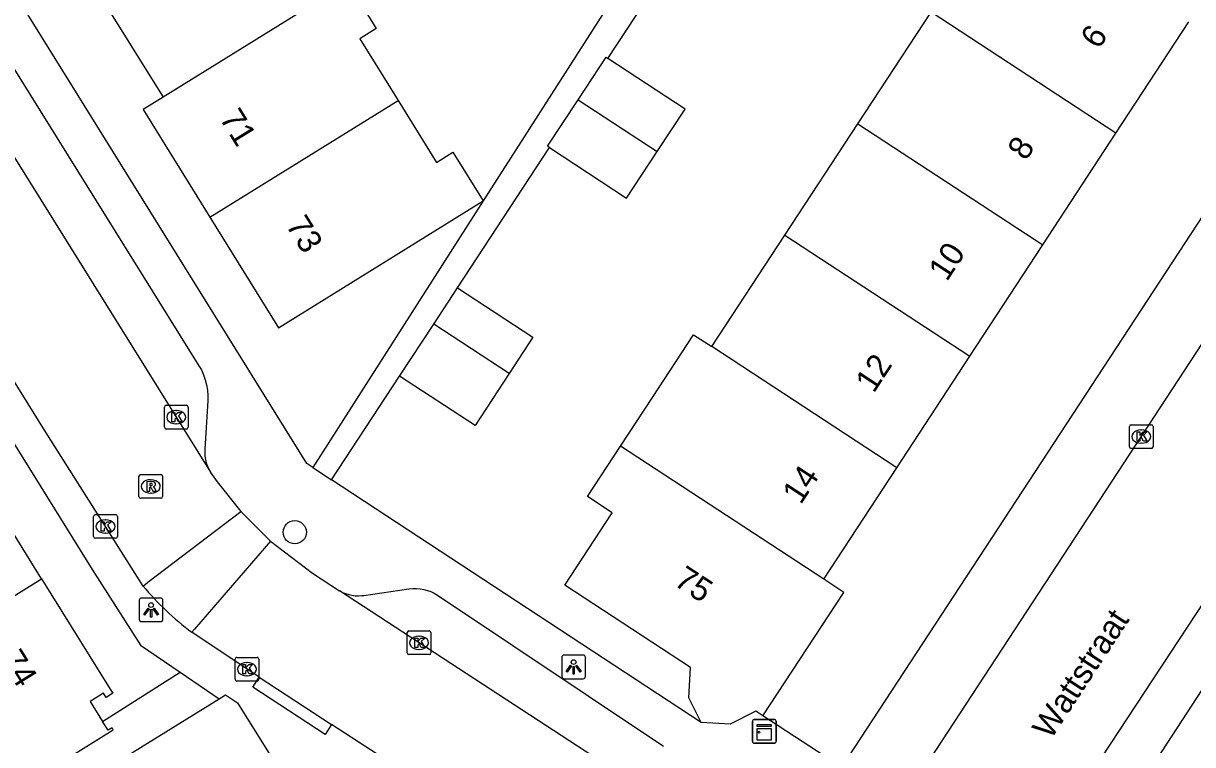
# Model space of a CAD drawing. Extents: x 159280 to 160375, y 384531 to 385872.
# Drawn here: x 160088.12 to 160137.39, y 385031.89 to 385062.29 of the extents above; entities that cross this region are included whole.
import ezdxf

# ---------------------------------------------------------------- set-up
doc = ezdxf.new("R2010")
doc.units = 0
for name, color, linetype in [('IMGEO_Boom', 7, 'Continuous'), ('IMGEO_Kast', 7, 'Continuous'), ('IMGEO_Kolk', 7, 'Continuous'), ('IMGEO_Lichtpunt', 7, 'Continuous'), ('IMGEO_Openbare_ruimte_label', 7, 'Continuous'), ('IMGEO_Pand', 7, 'Continuous'), ('IMGEO_Pand_nummerreeks', 7, 'Continuous'), ('IMGEO_Rijbaan_lokaal_open', 7, 'Continuous'), ('IMGEO_Rioolput', 7, 'Continuous'), ('IMGEO_Voetpad_open', 7, 'Continuous')]:
    doc.layers.add(name, color=color, linetype=linetype)

msp = doc.modelspace()

# ---------------------------------------------------------------- linework, layer by layer
at = {"layer": 'IMGEO_Boom'}
msp.add_circle((160099.556, 385040.841), 0.489, dxfattribs=at)
at = {"layer": 'IMGEO_Kast'}
for p, q in [((160118.839, 385032.023), (160118.839, 385032.864)), ((160118.839, 385032.864), (160118.839, 385032.023)), ((160118.914, 385032.948), (160119.755, 385032.948)), ((160119.755, 385032.948), (160118.914, 385032.948)), ((160119.839, 385032.873), (160119.839, 385032.032)), ((160119.839, 385032.032), (160119.839, 385032.873)), ((160119.764, 385031.948), (160118.923, 385031.948)), ((160118.923, 385031.948), (160119.764, 385031.948))]:
    msp.add_line(p, q, dxfattribs=at)
for points in [[(160119.034, 385032.738), (160119.634, 385032.738), (160119.634, 385032.653), (160119.034, 385032.653), (160119.034, 385032.738)], [(160119.034, 385032.563), (160119.634, 385032.563), (160119.634, 385032.074), (160119.034, 385032.074), (160119.034, 385032.563)]]:
    msp.add_lwpolyline(points, dxfattribs=at)
msp.add_circle((160119.118, 385032.412), 0.0377, dxfattribs=at)
for centre, start, end in [((160118.917, 385032.87), 92.4484, 184.2845), ((160118.917, 385032.87), 92.4484, 184.2845), ((160119.761, 385032.87), 2.4484, 94.2845), ((160119.761, 385032.87), 2.4484, 94.2845), ((160118.917, 385032.026), 182.4484, 274.2845), ((160118.917, 385032.026), 182.4484, 274.2845), ((160119.761, 385032.026), 272.4484, 4.2845), ((160119.761, 385032.026), 272.4484, 4.2845)]:
    msp.add_arc(centre, 0.0779, start, end, dxfattribs=at)
at = {"layer": 'IMGEO_Kolk'}
for p, q in [((160094.063, 385045.264), (160094.063, 385046.116)), ((160094.138, 385046.19), (160094.99, 385046.19)), ((160094.551, 385045.97), (160094.576, 385045.97)), ((160095.064, 385046.116), (160095.064, 385045.264)), ((160094.99, 385045.19), (160094.138, 385045.19)), ((160094.574, 385045.41), (160094.549, 385045.41)), ((160134.724, 385044.446), (160134.724, 385045.298)), ((160134.799, 385045.372), (160135.651, 385045.372)), ((160135.212, 385045.152), (160135.237, 385045.152)), ((160135.725, 385045.298), (160135.725, 385044.446)), ((160135.235, 385044.592), (160135.21, 385044.592)), ((160135.651, 385044.372), (160134.799, 385044.372)), ((160091.157, 385041.584), (160092.009, 385041.584)), ((160091.082, 385040.658), (160091.082, 385041.51)), ((160091.57, 385041.364), (160091.595, 385041.364)), ((160092.083, 385041.51), (160092.083, 385040.658)), ((160092.009, 385040.584), (160091.157, 385040.584)), ((160091.593, 385040.804), (160091.568, 385040.804)), ((160104.294, 385035.756), (160104.294, 385036.608)), ((160104.369, 385036.682), (160105.221, 385036.682)), ((160105.295, 385036.608), (160105.295, 385035.756)), ((160104.782, 385036.462), (160104.807, 385036.462)), ((160105.221, 385035.682), (160104.369, 385035.682)), ((160104.805, 385035.902), (160104.78, 385035.902)), ((160097.042, 385034.642), (160097.042, 385035.494)), ((160097.117, 385035.568), (160097.969, 385035.568)), ((160097.53, 385035.348), (160097.555, 385035.348)), ((160098.043, 385035.494), (160098.043, 385034.642)), ((160097.553, 385034.788), (160097.528, 385034.788)), ((160097.969, 385034.568), (160097.117, 385034.568))]:
    msp.add_line(p, q, dxfattribs=at)
for points in [[(160094.063, 385045.264), (160094.063, 385046.116)], [(160094.138, 385046.19), (160094.99, 385046.19)], [(160095.064, 385046.116), (160095.064, 385045.264)], [(160094.384, 385045.89), (160094.507, 385045.89), (160094.507, 385045.739), (160094.637, 385045.89), (160094.801, 385045.89), (160094.655, 385045.739), (160094.808, 385045.49), (160094.656, 385045.49), (160094.571, 385045.654), (160094.507, 385045.587), (160094.507, 385045.49), (160094.384, 385045.49), (160094.384, 385045.89)], [(160094.99, 385045.19), (160094.138, 385045.19)], [(160134.724, 385044.446), (160134.724, 385045.298)], [(160134.799, 385045.372), (160135.651, 385045.372)], [(160135.045, 385045.072), (160135.168, 385045.072), (160135.168, 385044.921), (160135.298, 385045.072), (160135.462, 385045.072), (160135.316, 385044.921), (160135.469, 385044.672), (160135.317, 385044.672), (160135.232, 385044.836), (160135.168, 385044.769), (160135.168, 385044.672), (160135.045, 385044.672), (160135.045, 385045.072)], [(160135.725, 385045.298), (160135.725, 385044.446)], [(160135.651, 385044.372), (160134.799, 385044.372)], [(160091.157, 385041.584), (160092.009, 385041.584)], [(160091.082, 385040.658), (160091.082, 385041.51)], [(160091.403, 385041.284), (160091.526, 385041.284), (160091.526, 385041.133), (160091.656, 385041.284), (160091.82, 385041.284), (160091.674, 385041.133), (160091.827, 385040.884), (160091.675, 385040.884), (160091.59, 385041.048), (160091.526, 385040.981), (160091.526, 385040.884), (160091.403, 385040.884), (160091.403, 385041.284)], [(160092.083, 385041.51), (160092.083, 385040.658)], [(160092.009, 385040.584), (160091.157, 385040.584)], [(160104.294, 385035.756), (160104.294, 385036.608)], [(160104.369, 385036.682), (160105.221, 385036.682)], [(160105.295, 385036.608), (160105.295, 385035.756)], [(160104.615, 385036.382), (160104.738, 385036.382), (160104.738, 385036.231), (160104.868, 385036.382), (160105.032, 385036.382), (160104.886, 385036.231), (160105.039, 385035.982), (160104.887, 385035.982), (160104.802, 385036.146), (160104.738, 385036.079), (160104.738, 385035.982), (160104.615, 385035.982), (160104.615, 385036.382)], [(160105.221, 385035.682), (160104.369, 385035.682)], [(160097.042, 385034.642), (160097.042, 385035.494)], [(160097.117, 385035.568), (160097.969, 385035.568)], [(160097.363, 385035.268), (160097.486, 385035.268), (160097.486, 385035.117), (160097.616, 385035.268), (160097.78, 385035.268), (160097.634, 385035.117), (160097.787, 385034.868), (160097.635, 385034.868), (160097.55, 385035.032), (160097.486, 385034.965), (160097.486, 385034.868), (160097.363, 385034.868), (160097.363, 385035.268)], [(160098.043, 385035.494), (160098.043, 385034.642)], [(160097.969, 385034.568), (160097.117, 385034.568)]]:
    msp.add_lwpolyline(points, dxfattribs=at)
for centre, start, end in [((160094.14, 385046.114), 91.552, 178.448), ((160094.14, 385046.114), 91.552, 178.448), ((160094.988, 385046.114), 1.552, 88.448), ((160094.988, 385046.114), 1.552, 88.448), ((160094.14, 385045.266), 181.552, 268.448), ((160094.14, 385045.266), 181.552, 268.448), ((160094.988, 385045.266), 271.552, 358.448), ((160094.988, 385045.266), 271.552, 358.448), ((160134.801, 385045.296), 91.552, 178.448), ((160134.801, 385045.296), 91.552, 178.448), ((160135.649, 385045.296), 1.552, 88.448), ((160135.649, 385045.296), 1.552, 88.448), ((160134.801, 385044.448), 181.552, 268.448), ((160134.801, 385044.448), 181.552, 268.448), ((160135.649, 385044.448), 271.552, 358.448), ((160135.649, 385044.448), 271.552, 358.448), ((160091.159, 385041.508), 91.552, 178.448), ((160091.159, 385041.508), 91.552, 178.448), ((160092.007, 385041.508), 1.552, 88.448), ((160092.007, 385041.508), 1.552, 88.448), ((160091.159, 385040.66), 181.552, 268.448), ((160091.159, 385040.66), 181.552, 268.448), ((160092.007, 385040.66), 271.552, 358.448), ((160092.007, 385040.66), 271.552, 358.448), ((160104.371, 385036.606), 91.552, 178.448), ((160104.371, 385036.606), 91.552, 178.448), ((160105.219, 385036.606), 1.552, 88.448), ((160105.219, 385036.606), 1.552, 88.448), ((160104.371, 385035.758), 181.552, 268.448), ((160104.371, 385035.758), 181.552, 268.448), ((160105.219, 385035.758), 271.552, 358.448), ((160105.219, 385035.758), 271.552, 358.448), ((160097.119, 385035.492), 91.552, 178.448), ((160097.119, 385035.492), 91.552, 178.448), ((160097.967, 385035.492), 1.552, 88.448), ((160097.967, 385035.492), 1.552, 88.448), ((160097.119, 385034.644), 181.552, 268.448), ((160097.119, 385034.644), 181.552, 268.448), ((160097.967, 385034.644), 271.552, 358.448), ((160097.967, 385034.644), 271.552, 358.448)]:
    msp.add_arc(centre, 0.0765, start, end, dxfattribs=at)
for centre, major_axis, ratio, start_param, end_param in [((160094.55, 385045.69), (-0.387, 0.002), 0.722429, 4.712389, 7.853982), ((160094.575, 385045.69), (-0.39, 0.002), 0.717154, 1.570796, 4.712389), ((160135.211, 385044.872), (-0.387, 0.002), 0.722429, 4.712389, 7.853982), ((160135.236, 385044.872), (-0.39, 0.002), 0.717154, 1.570796, 4.712389), ((160091.569, 385041.084), (-0.387, 0.002), 0.722429, 4.712389, 7.853982), ((160091.594, 385041.084), (-0.39, 0.002), 0.717154, 1.570796, 4.712389), ((160104.781, 385036.182), (-0.387, 0.002), 0.722429, 4.712389, 7.853982), ((160104.806, 385036.182), (-0.39, 0.002), 0.717154, 1.570796, 4.712389), ((160097.529, 385035.068), (-0.387, 0.002), 0.722429, 4.712389, 7.853982), ((160097.554, 385035.068), (-0.39, 0.002), 0.717154, 1.570796, 4.712389)]:
    msp.add_ellipse(centre, major_axis=major_axis, ratio=ratio, start_param=start_param, end_param=end_param, dxfattribs=at)
at = {"layer": 'IMGEO_Lichtpunt'}
for p, q in [((160093.007, 385037.973), (160093.007, 385037.166)), ((160093.007, 385037.973), (160093.007, 385037.166)), ((160093.909, 385038.068), (160093.101, 385038.068)), ((160093.909, 385038.068), (160093.101, 385038.068)), ((160094.003, 385037.166), (160094.003, 385037.973)), ((160094.003, 385037.166), (160094.003, 385037.973)), ((160093.101, 385037.072), (160093.909, 385037.072)), ((160093.101, 385037.072), (160093.909, 385037.072)), ((160111.71, 385035.665), (160110.902, 385035.665)), ((160111.71, 385035.665), (160110.902, 385035.665)), ((160110.808, 385035.57), (160110.808, 385034.763)), ((160110.808, 385035.57), (160110.808, 385034.763)), ((160111.804, 385034.763), (160111.804, 385035.57)), ((160111.804, 385034.763), (160111.804, 385035.57)), ((160110.902, 385034.669), (160111.71, 385034.669)), ((160110.902, 385034.669), (160111.71, 385034.669))]:
    msp.add_line(p, q, dxfattribs=at)
for points in [[(160093.381, 385037.637), (160093.42, 385037.609), (160093.232, 385037.347), (160093.194, 385037.374), (160093.381, 385037.637)], [(160093.593, 385037.609), (160093.631, 385037.636), (160093.818, 385037.374), (160093.779, 385037.346), (160093.593, 385037.609)], [(160093.483, 385037.589), (160093.53, 385037.589), (160093.53, 385037.267), (160093.483, 385037.267), (160093.483, 385037.589)], [(160111.182, 385035.234), (160111.221, 385035.206), (160111.033, 385034.944), (160110.995, 385034.971), (160111.182, 385035.234)], [(160111.284, 385035.186), (160111.331, 385035.186), (160111.331, 385034.864), (160111.284, 385034.864), (160111.284, 385035.186)], [(160111.394, 385035.206), (160111.432, 385035.233), (160111.619, 385034.971), (160111.58, 385034.943), (160111.394, 385035.206)]]:
    msp.add_lwpolyline(points, dxfattribs=at)
for centre in [(160093.506, 385037.771), (160111.307, 385035.368)]:
    msp.add_circle(centre, 0.0994, dxfattribs=at)
for centre, start, end in [((160093.101, 385037.973), 90, 180), ((160093.101, 385037.973), 90, 180), ((160093.909, 385037.973), 0, 90), ((160093.909, 385037.973), 0, 90), ((160093.101, 385037.166), 180, 270), ((160093.101, 385037.166), 180, 270), ((160093.909, 385037.166), 270, 0), ((160093.909, 385037.166), 270, 360), ((160110.902, 385035.57), 90, 180), ((160110.902, 385035.57), 90, 180), ((160111.71, 385035.57), 0, 90), ((160111.71, 385035.57), 0, 90), ((160110.902, 385034.763), 180, 270), ((160110.902, 385034.763), 180, 270), ((160111.71, 385034.763), 270, 0), ((160111.71, 385034.763), 270, 360)]:
    msp.add_arc(centre, 0.0946, start, end, dxfattribs=at)
at = {"layer": 'IMGEO_Pand'}
for points in [[(160101.788, 385064.003), (160094.011, 385059.174)], [(160101.788, 385064.003), (160102.992, 385062.064), (160102.3, 385061.635), (160103.912, 385059.039)], [(160091.259, 385063.607), (160094.011, 385059.174)], [(160123.289, 385058.057), (160126.37, 385062.755)], [(160134.158, 385057.657), (160126.37, 385062.755)], [(160134.158, 385057.657), (160137.235, 385062.357)], [(160111.495, 385059.06), (160112.672, 385060.855), (160112.755, 385060.801)], [(160114.825, 385056.881), (160116, 385058.672), (160112.755, 385060.801)], [(160094.011, 385059.174), (160093.169, 385058.652), (160095.985, 385054.116)], [(160095.985, 385054.116), (160103.912, 385059.039)], [(160103.912, 385059.039), (160105.535, 385056.424), (160106.224, 385056.852), (160107.497, 385054.802)], [(160110.293, 385057.052), (160110.212, 385057.105), (160111.495, 385059.06)], [(160111.495, 385059.06), (160114.825, 385056.881)], [(160120.208, 385053.358), (160123.289, 385058.057)], [(160123.289, 385058.057), (160131.08, 385052.957)], [(160131.08, 385052.957), (160134.158, 385057.657)], [(160110.293, 385057.052), (160113.541, 385054.922), (160114.825, 385056.881)], [(160095.985, 385054.116), (160098.879, 385049.453), (160103.128, 385052.09), (160107.497, 385054.802)], [(160117.127, 385048.661), (160120.208, 385053.358)], [(160120.208, 385053.358), (160128.003, 385048.257)], [(160128.003, 385048.257), (160131.08, 385052.957)], [(160105.414, 385049.612), (160106.418, 385051.141)], [(160106.418, 385051.141), (160109.594, 385049.057), (160108.593, 385047.531)], [(160103.975, 385047.421), (160105.414, 385049.612)], [(160108.593, 385047.531), (160105.414, 385049.612)], [(160113.278, 385044.465), (160114.629, 385046.525), (160116.36, 385049.163), (160117.127, 385048.661)], [(160124.925, 385043.556), (160117.127, 385048.661)], [(160124.925, 385043.556), (160128.003, 385048.257)], [(160108.593, 385047.531), (160107.152, 385045.336), (160103.975, 385047.421)], [(160116.684, 385032.816), (160116.157, 385033.861), (160116.228, 385035.137), (160110.931, 385038.604), (160112.931, 385041.659), (160111.886, 385042.344), (160113.278, 385044.465)], [(160121.848, 385038.856), (160113.278, 385044.465)], [(160121.848, 385038.856), (160124.925, 385043.556)], [(160088.893, 385038.874), (160086.089, 385043.391), (160085.279, 385042.889)], [(160080.867, 385034.041), (160080.933, 385033.934), (160088.893, 385038.874)], [(160088.893, 385038.874), (160091.775, 385034.231), (160091.886, 385034.053), (160091.605, 385033.879), (160091.495, 385034.057), (160090.939, 385033.712), (160091.462, 385032.87)], [(160119.28, 385033.102), (160122.688, 385038.307), (160121.848, 385038.856)], [(160091.111, 385030.554), (160096.377, 385033.818)], [(160096.377, 385033.818), (160096.644, 385033.983), (160097.146, 385033.657), (160098.517, 385031.444), (160098.621, 385030.731)], [(160119.28, 385033.102), (160118.987, 385033.294), (160117.904, 385032.747), (160116.684, 385032.816)], [(160081.293, 385026.414), (160081.515, 385026.056), (160091.91, 385032.508), (160091.857, 385032.593), (160091.696, 385032.493), (160091.462, 385032.87)]]:
    msp.add_lwpolyline(points, dxfattribs=at)
at = {"layer": 'IMGEO_Rijbaan_lokaal_open'}
for points in [[(160079.419, 385069.989), (160096.006, 385043.367)], [(160093.165, 385038.574), (160091.583, 385041.085), (160089.014, 385045.146), (160075.224, 385067.375)], [(160159.42, 385064.591), (160158.359, 385063.906), (160157.362, 385063.129), (160156.44, 385062.266), (160155.838, 385061.61), (160154.527, 385059.822), (160148.859, 385051.12), (160146.207, 385047.049), (160144.846, 385045.023), (160133.088, 385027.003)], [(160125.058, 385029.284), (160125.345, 385029.709), (160125.56, 385030.091), (160142.142, 385055.446)], [(160131.412, 385028.084), (160147.222, 385052.125)], [(160096.006, 385043.367), (160096.013, 385043.355), (160096.282, 385042.965), (160097.284, 385041.709)], [(160093.165, 385038.574), (160093.373, 385038.733), (160097.284, 385041.709)], [(160097.284, 385041.709), (160098.535, 385040.461)], [(160098.535, 385040.461), (160095.333, 385036.753), (160095.221, 385036.623)], [(160098.535, 385040.461), (160100.311, 385039.109), (160101.441, 385038.371)], [(160116.811, 385028.338), (160101.441, 385038.371)], [(160098.059, 385034.732), (160095.221, 385036.623)], [(160098.059, 385034.732), (160101.111, 385032.738)], [(160116.834, 385021.991), (160116.651, 385022.264), (160116.375, 385022.605), (160116.07, 385022.92), (160115.738, 385023.207), (160115.501, 385023.382), (160101.111, 385032.738)]]:
    msp.add_lwpolyline(points, dxfattribs=at)
msp.add_arc((160102.685, 385046.547), 12.418, 219.9479, 233.0541, dxfattribs=at)
at = {"layer": 'IMGEO_Rioolput'}
for p, q in [((160092.99, 385042.346), (160092.99, 385043.198)), ((160093.065, 385043.272), (160093.917, 385043.272)), ((160093.478, 385043.052), (160093.503, 385043.052)), ((160093.991, 385043.198), (160093.991, 385042.346)), ((160093.917, 385042.272), (160093.065, 385042.272)), ((160093.501, 385042.492), (160093.476, 385042.492))]:
    msp.add_line(p, q, dxfattribs=at)
for points in [[(160092.99, 385042.346), (160092.99, 385043.198)], [(160093.065, 385043.272), (160093.917, 385043.272)], [(160093.991, 385043.198), (160093.991, 385042.346)], [(160093.579, 385042.97), (160093.327, 385042.972), (160093.327, 385042.572)], [(160093.327, 385042.572), (160093.451, 385042.572), (160093.451, 385042.734), (160093.462, 385042.734)], [(160093.505, 385042.891), (160093.451, 385042.891), (160093.451, 385042.81)], [(160093.451, 385042.81), (160093.503, 385042.81)], [(160093.509, 385042.705), (160093.58, 385042.572), (160093.72, 385042.572), (160093.655, 385042.698)], [(160093.917, 385042.272), (160093.065, 385042.272)]]:
    msp.add_lwpolyline(points, dxfattribs=at)
for centre, radius, start, end in [((160093.067, 385043.196), 0.0765, 91.552, 178.448), ((160093.067, 385043.196), 0.0765, 91.552, 178.448), ((160093.915, 385043.196), 0.0765, 1.552, 88.448), ((160093.915, 385043.196), 0.0765, 1.552, 88.448), ((160093.461, 385042.681), 0.0533, 26.0293, 88.6989), ((160093.487, 385042.999), 0.19, 274.7715, 282.9687), ((160093.511, 385042.795), 0.0964, 77.0061, 93.1865), ((160093.525, 385042.852), 0.0378, 276.6634, 79.6772), ((160093.578, 385042.86), 0.109, 350.3612, 89.416), ((160093.576, 385042.86), 0.112, 277.5842, 350.9817), ((160093.56, 385042.645), 0.108, 29.5134, 73.7905), ((160093.067, 385042.348), 0.0765, 181.552, 268.448), ((160093.067, 385042.348), 0.0765, 181.552, 268.448), ((160093.915, 385042.348), 0.0765, 271.552, 358.448), ((160093.915, 385042.348), 0.0765, 271.552, 358.448)]:
    msp.add_arc(centre, radius, start, end, dxfattribs=at)
for centre, major_axis, ratio, start_param, end_param in [((160093.477, 385042.772), (-0.387, 0.002), 0.722429, 4.712389, 7.853982), ((160093.502, 385042.772), (-0.39, 0.002), 0.717154, 1.570796, 4.712389)]:
    msp.add_ellipse(centre, major_axis=major_axis, ratio=ratio, start_param=start_param, end_param=end_param, dxfattribs=at)
at = {"layer": 'IMGEO_Voetpad_open'}
for points in [[(160100.318, 385043.565), (160100.059, 385043.735), (160066.519, 385097.743)], [(160057.364, 385093.467), (160091.028, 385039.275), (160093.055, 385036.082), (160094.727, 385034.942)], [(160151.783, 385075.517), (160147.575, 385069.111), (160122.587, 385030.941)], [(160114.849, 385066.31), (160107.497, 385054.802)], [(160112.755, 385060.801), (160116.302, 385066.211)], [(160086.844, 385061.755), (160095.52, 385047.86), (160095.621, 385047.682), (160095.715, 385047.479), (160095.789, 385047.268), (160095.845, 385047.052), (160095.881, 385046.832), (160095.898, 385046.609), (160095.894, 385046.386), (160095.771, 385044.341), (160095.766, 385044.196), (160095.775, 385044.05), (160095.796, 385043.907), (160095.83, 385043.765), (160095.877, 385043.627), (160095.935, 385043.494), (160096.006, 385043.367)], [(160106.418, 385051.141), (160110.293, 385057.052)], [(160107.497, 385054.802), (160100.318, 385043.565)], [(160101.104, 385043.049), (160103.975, 385047.421)], [(160100.318, 385043.565), (160101.104, 385043.049)], [(160116.684, 385032.816), (160101.104, 385043.049)], [(160101.441, 385038.371), (160101.565, 385038.307), (160101.695, 385038.254), (160101.829, 385038.213), (160101.966, 385038.184), (160102.105, 385038.167), (160102.245, 385038.163), (160102.385, 385038.171), (160102.462, 385038.181), (160104.365, 385038.456), (160104.38, 385038.458), (160104.536, 385038.472), (160104.692, 385038.473), (160104.847, 385038.459), (160105, 385038.431), (160105.151, 385038.39), (160105.297, 385038.336), (160105.438, 385038.269), (160105.572, 385038.189), (160115.094, 385031.831)], [(160091.462, 385032.87), (160094.727, 385034.942)], [(160094.727, 385034.942), (160096.377, 385033.818)], [(160101.111, 385032.738), (160100.838, 385032.32), (160097.786, 385034.314), (160098.059, 385034.732)], [(160122.587, 385030.941), (160119.28, 385033.102)]]:
    msp.add_lwpolyline(points, dxfattribs=at)

# ---------------------------------------------------------------- texts
at = {"layer": 'IMGEO_Openbare_ruimte_label'}
msp.add_text('Wattstraat', height=1, rotation=56.7865, dxfattribs=at).set_placement((160131.41, 385032.064))
at = {"layer": 'IMGEO_Pand_nummerreeks'}
for s, rotation, p in [('6', 56.7858, (160133.438, 385061.158)), ('71', 301.8287, (160096.361, 385058.288)), ('8', 56.7858, (160130.362, 385056.46)), ('73', 301.8287, (160099.157, 385053.784)), ('10', 56.7858, (160127.033, 385051.375)), ('12', 56.7858, (160123.952, 385046.669)), ('14', 56.7858, (160120.876, 385041.972)), ('75', 326.7944, (160115.482, 385038.647)), ('74', 301.8276, (160087.132, 385035.493))]:
    msp.add_text(s, height=1, rotation=rotation, dxfattribs=at).set_placement(p)

doc.saveas('drawing.dxf')
